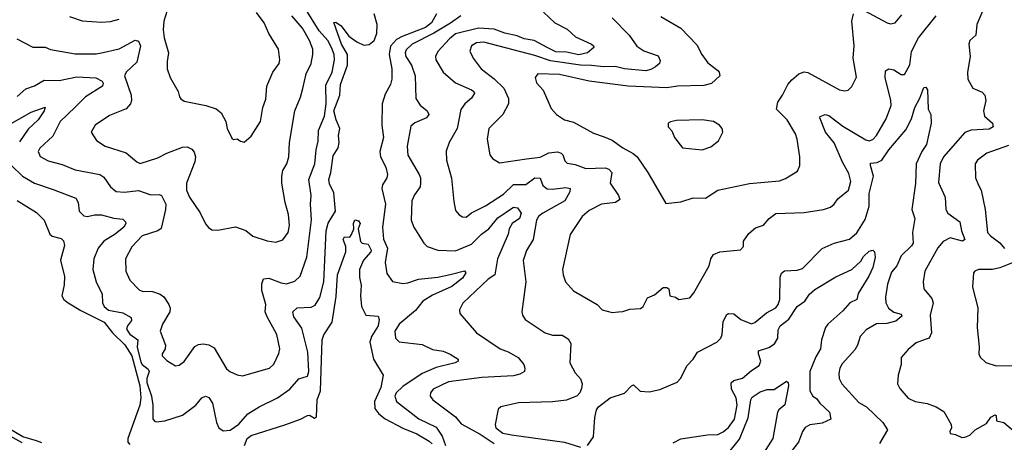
# Model space of a CAD drawing. Extents: x 1443846 to 1577407, y 839182 to 927291.
# Tile 330 of 535: x 1516000 to 1521592, y 873323 to 875723. Entities that reach past the tile are written whole.
import ezdxf

# ---------------------------------------------------------------- set-up
doc = ezdxf.new("R2010")
doc.units = 0

msp = doc.modelspace()

# ---------------------------------------------------------------- linework, layer by layer
at = {"layer": '0CON20XD'}
for points in [[(1515985, 875287.7), (1516035, 875330.7), (1516085, 875347.1), (1516139.5, 875380.5), (1516225, 875377.3), (1516325, 875398.1), (1516433.3, 875393.3), (1516468.6, 875375), (1516473.4, 875363.4), (1516469.5, 875345), (1516374.5, 875285), (1516315, 875226.4), (1516229.1, 875145), (1516187.6, 875062.4), (1516115, 874994.2), (1516105.6, 874975), (1516117, 874947), (1516161.3, 874921.3), (1516241.7, 874901.7), (1516315, 874870.8), (1516455, 874843.8), (1516478.4, 874828.4), (1516515, 874774.2), (1516547.6, 874747.6), (1516595, 874743.8), (1516675, 874753.6), (1516745, 874728.1), (1516795, 874730.9), (1516805.4, 874725), (1516829.2, 874675), (1516829.1, 874645), (1516802.9, 874537.1), (1516785, 874524.7), (1516695.7, 874495), (1516636.1, 874433.9), (1516601.5, 874365), (1516602.7, 874295), (1516625, 874244.2), (1516678.6, 874188.6), (1516695, 874181.8), (1516755, 874178.8), (1516797.1, 874165), (1516819.2, 874149.2), (1516846.5, 874105), (1516854.4, 874085), (1516853.3, 874065), (1516811.5, 873995), (1516798.6, 873955), (1516828.1, 873875), (1516826.7, 873853.3), (1516808.8, 873825), (1516810, 873815), (1516835, 873787.5), (1516885, 873757.5), (1516905, 873760.8), (1516935, 873782), (1516995, 873866.9), (1517015, 873878.6), (1517042.7, 873882.7), (1517075, 873877.5), (1517105, 873859.2), (1517175, 873741.2), (1517193.3, 873725), (1517235, 873706.7), (1517265, 873701.1), (1517419.2, 873745), (1517443.4, 873766.6), (1517471.4, 873828.6), (1517476.7, 873855), (1517460, 873935), (1517405.5, 874035.5), (1517394, 874065), (1517397.1, 874105), (1517374.6, 874185), (1517376, 874224), (1517385, 874252.5), (1517415, 874256.1), (1517485, 874228.8), (1517515, 874223.6), (1517562.4, 874237.6), (1517593.8, 874266.2), (1517631.6, 874375), (1517656.4, 874586.4), (1517650.7, 874675), (1517655.3, 874725.3), (1517642.7, 874815), (1517676.8, 874905), (1517684.6, 874985), (1517696, 875034), (1517696.7, 875093.3), (1517731.5, 875175), (1517741.4, 875245), (1517738.9, 875351.1), (1517774.5, 875424.5), (1517788.8, 875495), (1517785.2, 875525), (1517770.3, 875565), (1517749.2, 875605), (1517700.2, 875660.2), (1517624, 875785)], [(1516190.9, 874759.1), (1516319.1, 874709.1), (1516332.1, 874685), (1516337.8, 874635), (1516365, 874608.5), (1516385, 874605.4), (1516425.2, 874614.8), (1516465, 874614.7), (1516535, 874596.7), (1516585, 874591.2), (1516600.9, 874575), (1516602.3, 874565), (1516591.2, 874545), (1516542.8, 874505), (1516478.2, 874465), (1516446.2, 874425), (1516421.5, 874365), (1516415.5, 874305), (1516433.6, 874235), (1516468.9, 874165), (1516471.2, 874115), (1516480, 874095), (1516505, 874073.6), (1516585, 874058.6), (1516632.9, 874032.9), (1516634.7, 874015), (1516612.3, 873985), (1516606.1, 873965), (1516625, 873937.6), (1516670.8, 873905), (1516666.6, 873863.4), (1516688.9, 873778.9), (1516695.6, 873765), (1516729.1, 873739.1), (1516734.8, 873725), (1516721.9, 873685), (1516723, 873663), (1516748.3, 873585), (1516756, 873534), (1516756.2, 873456.2), (1516765, 873443.3), (1516775, 873438.8), (1516824.4, 873445.6), (1516925, 873476.9), (1517000, 873535), (1517035, 873575.8), (1517055.7, 873585.7), (1517075, 873578), (1517095, 873546), (1517116.9, 873435), (1517131.2, 873405), (1517155, 873388.8), (1517195, 873392.9), (1517245, 873425.8), (1517295.4, 873485), (1517360, 873525), (1517465, 873575.5), (1517534.7, 873625.3), (1517585, 873683.1), (1517635, 873699.4), (1517642.8, 873725), (1517636.7, 873835), (1517601.8, 873971.8), (1517557.1, 874035), (1517551.1, 874065), (1517575, 874086.2), (1517655, 874090), (1517677.8, 874102.2), (1517703.9, 874146.1), (1517727.3, 874235), (1517740.6, 874525), (1517752, 874568), (1517792.7, 874635), (1517785, 874740), (1517760.2, 874790.2), (1517755.1, 874815), (1517766.9, 874855), (1517780.1, 874949.9), (1517808.7, 874995), (1517814.3, 875025), (1517811.4, 875065), (1517818.4, 875105), (1517796.6, 875155), (1517784.1, 875205), (1517819, 875295), (1517822.9, 875355), (1517861, 875465), (1517861.6, 875525), (1517828.3, 875585), (1517785, 875707.5), (1517795, 875710), (1517825, 875688.2), (1517870.1, 875630.1), (1517915, 875596.8), (1517955, 875578.7), (1517985, 875581.8), (1518013.8, 875605), (1518027.5, 875645), (1518031.1, 875695), (1518013, 875757)], [(1516282.1, 875742.1), (1516355, 875716.5), (1516465, 875710), (1516515, 875712.9), (1516565, 875726.7)], [(1516838.2, 875775), (1516817.8, 875715), (1516815.4, 875664.6), (1516820.3, 875620.3), (1516845.4, 875535), (1516837.1, 875485), (1516838, 875445), (1516854.4, 875395), (1516899.2, 875315), (1516908, 875285), (1516915, 875273.3), (1516935, 875261.2), (1517056.4, 875236.4), (1517115, 875217.1), (1517144.6, 875194.6), (1517170.8, 875145), (1517178.5, 875105), (1517205, 875050), (1517215, 875043.3), (1517235, 875047.5), (1517255, 875032.5), (1517275, 875027.5), (1517315, 875062), (1517368.1, 875145), (1517380.4, 875225), (1517397.4, 875272.6), (1517403.6, 875345), (1517437.8, 875425), (1517473.1, 875475), (1517476.7, 875495), (1517470, 875555), (1517414.7, 875644.7), (1517388.2, 875705), (1517345, 875764.5)], [(1517607.3, 875332.7), (1517626.2, 875415), (1517656.2, 875475), (1517665.4, 875525), (1517664.5, 875555.5), (1517646.5, 875605), (1517605.3, 875675), (1517546.5, 875745)], [(1518367, 875757), (1518339.2, 875705), (1518305, 875677.9), (1518172.1, 875627.9), (1518140.2, 875609.8), (1518106.4, 875573.6), (1518098.1, 875525), (1518113.1, 875445), (1518114.1, 875385.9), (1518106.7, 875355), (1518075, 875300.8), (1518058.8, 875245), (1518055.8, 875125), (1518066.6, 875055), (1518044.7, 874974.7), (1518048.9, 874945), (1518079.6, 874885), (1518089.6, 874845), (1518084.7, 874825.3), (1518060.7, 874785), (1518057.2, 874765), (1518077.4, 874675), (1518059.7, 874545), (1518066.6, 874476.6), (1518089.6, 874425), (1518076.5, 874345), (1518085, 874282.5), (1518116.8, 874236.8), (1518175, 874224.5), (1518205, 874228.2), (1518265, 874249.6), (1518375, 874260.8), (1518444.1, 874275.9), (1518526.2, 874296.2), (1518533.1, 874285), (1518514.6, 874255), (1518455, 874208.2), (1518345, 874158.2), (1518288.6, 874125), (1518247.9, 874072.1), (1518154.6, 873995), (1518130.8, 873955), (1518134.5, 873915), (1518155, 873894.4), (1518285, 873879.4), (1518345, 873850.6), (1518405, 873840), (1518445, 873824.4), (1518490.8, 873795), (1518490, 873785), (1518473.8, 873775), (1518365, 873747.5), (1518285, 873713.5), (1518175, 873641.2), (1518137.7, 873605), (1518130.8, 873585), (1518139.5, 873555), (1518267.4, 873457.4), (1518365, 873408.7), (1518399.1, 873359.1), (1518418.3, 873305)], [(1518505, 875745.7), (1518447.3, 875702.7), (1518352.6, 875647.4), (1518229.6, 875585), (1518195, 875551.9), (1518188.9, 875535), (1518192.5, 875515), (1518225.2, 875465.2), (1518245.4, 875405), (1518250.5, 875275), (1518275, 875238.1), (1518314.2, 875205), (1518322.9, 875185), (1518310.8, 875165), (1518245, 875137.9), (1518221.9, 875118.1), (1518200.9, 875005), (1518203.9, 874953.9), (1518269.6, 874845), (1518276.5, 874825), (1518275.5, 874795), (1518275, 874773.8), (1518242.1, 874727.9), (1518227.3, 874695), (1518223.3, 874585), (1518237.8, 874545), (1518294.5, 874454.5), (1518314.6, 874434.6), (1518375, 874413.5), (1518475, 874410.7), (1518565, 874447.8), (1518623.1, 874505), (1518665, 874536.1), (1518715, 874598.8), (1518805, 874657.8), (1518827.9, 874655), (1518848.7, 874625), (1518839.3, 874595), (1518796.9, 874565), (1518779.1, 874535), (1518773.2, 874505), (1518713.3, 874365), (1518698.1, 874275), (1518659.9, 874250.1), (1518517.3, 874112.7), (1518497.1, 874075), (1518500, 874055), (1518594.4, 873945), (1518728.6, 873855), (1518775, 873836.9), (1518830, 873805), (1518862.5, 873765), (1518869.2, 873745), (1518866, 873725), (1518840.2, 873709.8), (1518805, 873701.5), (1518625, 873691.2), (1518435, 873666.5), (1518347.5, 873625), (1518333.3, 873605), (1518331.4, 873585), (1518345.7, 873565), (1518475, 873468), (1518508, 873428), (1518615, 873369.4), (1518695, 873316)], [(1518974.5, 875765), (1519039.1, 875705), (1519108.5, 875668.5), (1519157.1, 875625), (1519246.7, 875585), (1519258.8, 875575), (1519260, 875565), (1519224.4, 875535), (1519175, 875523.9), (1519105, 875539.4), (1519045, 875540.5), (1518996, 875566), (1518922.5, 875605), (1518865, 875614.1), (1518825, 875630.9), (1518755, 875645.7), (1518695, 875669.5), (1518605, 875675.6), (1518475, 875643.4), (1518440, 875615), (1518375, 875542.9), (1518362.3, 875515), (1518363.8, 875495), (1518405, 875424.4), (1518474.2, 875364.2), (1518565.7, 875325), (1518580, 875315), (1518583.3, 875305), (1518565, 875276.7), (1518528.1, 875245), (1518505, 875213.8), (1518483.8, 875106.2), (1518438.1, 875025), (1518422.6, 874977.4), (1518423.3, 874925), (1518452.8, 874822.8), (1518465, 874690), (1518475, 874638.8), (1518496.7, 874615), (1518515, 874604.2), (1518535, 874602), (1518565, 874627.1), (1518645, 874666.9), (1518747.8, 874732.2), (1518805, 874788.2), (1518875, 874787.1), (1518925.7, 874824.3), (1518955, 874822.5), (1518971.9, 874781.9), (1518995, 874762.1), (1519025, 874760.3), (1519100.9, 874770.9), (1519126.2, 874765), (1519124.5, 874745), (1519096.1, 874695), (1518970.8, 874625), (1518947.1, 874605), (1518935.4, 874585), (1518916.9, 874475), (1518878.4, 874411.6), (1518858.9, 874355), (1518874.5, 874235), (1518851.4, 874065), (1518855.8, 874045), (1518871.3, 874021.3), (1518985, 873945.6), (1519025, 873932.5), (1519081.2, 873931.2), (1519115, 873911.2), (1519130, 873885), (1519124.4, 873775), (1519155, 873718.8), (1519184.3, 873684.3), (1519194, 873655), (1519191.2, 873628.8), (1519181.2, 873605), (1519165, 873588), (1519105, 873563.6), (1519025, 873552.5), (1518833.4, 873546.6), (1518733.3, 873525), (1518717.7, 873512.3), (1518701.1, 873425), (1518704.6, 873405), (1518744.5, 873375), (1518793.8, 873365), (1519094.1, 873324.1), (1519185, 873296.7)], [(1519364.1, 875734.1), (1519461.2, 875635), (1519505, 875573.6), (1519545, 875546.1), (1519625, 875517.3), (1519638.2, 875491.8), (1519632.9, 875475), (1519610, 875455), (1519585, 875440.3), (1519555, 875433.3), (1519435, 875444.5), (1519382.4, 875457.6), (1519315, 875455.7), (1519247.6, 875462.4), (1519185, 875464.8), (1519015, 875488.8), (1518925, 875519.2), (1518635, 875594.7), (1518595, 875592), (1518565.6, 875575), (1518556.9, 875545), (1518574.6, 875504.6), (1518620, 875445), (1518695, 875386.9), (1518750, 875335), (1518776.2, 875275), (1518775.4, 875244.6), (1518744.4, 875185), (1518664.4, 875105), (1518654.4, 875045), (1518670.8, 874955), (1518685.7, 874935.7), (1518725, 874910.6), (1518877.5, 874932.5), (1518955, 874941.8), (1519005, 874967.5), (1519055, 874973.1), (1519075, 874965.5), (1519084.4, 874955), (1519095, 874921.2), (1519108.5, 874908.5), (1519155, 874901.5), (1519215, 874878.7), (1519325, 874882.8), (1519345, 874873.8), (1519362.7, 874855), (1519353.1, 874795), (1519400.9, 874725), (1519407.3, 874702.7), (1519384, 874686), (1519303.6, 874676.4), (1519235, 874638.9), (1519194.3, 874605), (1519126.2, 874503.8), (1519083.1, 874305), (1519085.7, 874275), (1519100, 874235), (1519145, 874184.3), (1519278.8, 874105), (1519307.5, 874075), (1519365, 874060), (1519400, 874065), (1519425, 874065.8), (1519465, 874078.9), (1519525, 874083.1), (1519540, 874095), (1519565, 874143.8), (1519605, 874160.8), (1519655, 874202), (1519675, 874203.3), (1519686.7, 874195), (1519692.5, 874155), (1519725, 874146.7), (1519744.1, 874134.1), (1519805, 874144), (1519828.3, 874171.7), (1519916, 874325), (1519925.7, 874365), (1519940.7, 874389.3), (1519975.6, 874404.4), (1520093.6, 874416.4), (1520110, 874435), (1520110, 874465), (1520141.3, 874508.7), (1520179.1, 874540.9), (1520225, 874556.2), (1520256.2, 874595), (1520295, 874622.5), (1520455, 874627.5), (1520565, 874644.5), (1520605, 874658.6), (1520626, 874675), (1520646.2, 874705), (1520706.7, 874755), (1520719.1, 874805), (1520709.4, 874850.6), (1520673.5, 874915), (1520624.7, 875024.7), (1520576.7, 875085), (1520544, 875165), (1520546, 875174), (1520575, 875184.4), (1520595, 875180), (1520675, 875118.2), (1520805, 875040.4), (1520825, 875036.2), (1520845, 875043.5), (1520865, 875065.6), (1520920.4, 875159.6), (1520948.8, 875235), (1520948.1, 875265), (1520914.7, 875395), (1520917.1, 875432.9), (1520935, 875444), (1520965, 875438.1), (1521005, 875411.9), (1521025, 875411.2), (1521055, 875466.2), (1521065, 875542.9), (1521105, 875619.4), (1521205.5, 875745)], [(1519640.6, 875740.6), (1519755.4, 875675.4), (1519845, 875581.2), (1519874, 875525), (1519908.8, 875478.8), (1519964.4, 875435), (1519973.1, 875425), (1519976.9, 875405), (1519929.3, 875360.7), (1519885, 875348.8), (1519735, 875345.2), (1519675, 875336.8), (1519455.9, 875345.9), (1519234.8, 875374.8), (1519065, 875411.2), (1518943.3, 875415), (1518928, 875395), (1518934.5, 875365), (1518973.7, 875323.7), (1519018.7, 875218.7), (1519048, 875185), (1519093.8, 875155), (1519145, 875141.4), (1519258.3, 875078.3), (1519318.7, 875058.7), (1519365, 875039.4), (1519424.7, 874994.7), (1519483.8, 874963.8), (1519507.1, 874945), (1519567.1, 874855), (1519669.5, 874679.5), (1519755, 874688), (1519825, 874711.1), (1519895, 874709.4), (1519965, 874755.8), (1520145, 874793.1), (1520315, 874808.5), (1520349.5, 874820.5), (1520417.9, 874862.1), (1520430, 874895), (1520430.6, 874945), (1520415.5, 875045), (1520405.8, 875074.2), (1520358.5, 875155), (1520298.5, 875215), (1520304.7, 875255.3), (1520332.7, 875295), (1520362.9, 875355), (1520385, 875382.2), (1520425, 875415.5), (1520455, 875426.7), (1520475, 875423.3), (1520655, 875324.2), (1520685, 875318.8), (1520705, 875323.3), (1520725.8, 875344.2), (1520752.3, 875397.7), (1520732.5, 875505), (1520739.5, 875575), (1520725.3, 875715), (1520735, 875756.9)], [(1520795, 875774.5), (1520926.2, 875705), (1520945, 875700.5), (1520971.2, 875705), (1521009.5, 875750.5)], [(1521470.3, 875775), (1521434.7, 875695), (1521429.4, 875635), (1521395.6, 875604.4), (1521390, 875585), (1521397.3, 875515), (1521382.6, 875425), (1521385.3, 875385), (1521413.5, 875333.5), (1521465, 875311.9), (1521481.4, 875295), (1521485.7, 875265), (1521473.3, 875205), (1521480, 875175), (1521524, 875135), (1521528.8, 875115), (1521505, 875101.8), (1521404, 875096), (1521368.1, 875081.9), (1521245.4, 874945), (1521227.1, 874905), (1521218, 874798), (1521255.5, 874715), (1521258.9, 874645), (1521271.4, 874625), (1521338.8, 874575), (1521348.8, 874525), (1521368.1, 874475), (1521355, 874464.6), (1521285, 874483.6), (1521245, 874463.3), (1521215, 874427.5), (1521139.4, 874295), (1521131.1, 874235), (1521135.5, 874195.5), (1521179.9, 874139.9), (1521187.9, 874115), (1521170.4, 874045), (1521178.8, 873945), (1521165, 873915.6), (1521142.3, 873907.7), (1521091.7, 873888.3), (1521045, 873850), (1521006, 873805), (1521005.7, 873764.3), (1520988, 873705), (1520985.8, 873655), (1520998.7, 873628.7), (1521045, 873574.4), (1521085, 873555.6), (1521153.1, 873543.1), (1521205.4, 873525.4), (1521248.7, 873498.7), (1521290, 873425), (1521292.5, 873405), (1521282.5, 873385), (1521283.9, 873373.9), (1521315, 873367.5), (1521350.7, 873350.7), (1521367.7, 873352.3), (1521395, 873364.3), (1521426, 873394), (1521489.6, 873430.4), (1521515, 873465.6), (1521539.5, 873479.5), (1521545.8, 873475), (1521547.5, 873445), (1521588.8, 873435), (1521685.4, 873355.4)], [(1515984, 875615), (1516075, 875566.9), (1516145, 875566.7), (1516175, 875554.3), (1516315, 875528.5), (1516435, 875529.6), (1516463.8, 875535), (1516565, 875557.2), (1516655, 875607.1), (1516675, 875601.2), (1516686.2, 875575), (1516665, 875481.1), (1516604.6, 875425), (1516594.6, 875405), (1516632.5, 875295), (1516634.4, 875265), (1516628.9, 875245), (1516605, 875216.9), (1516510.9, 875179.1), (1516428, 875125), (1516406, 875085), (1516436.3, 875036.3), (1516486.2, 875005), (1516605, 874967.9), (1516665, 874915.4), (1516685, 874907.1), (1516785, 874938.5), (1516835, 874965.4), (1516925, 874998.5), (1516951.5, 875001.5), (1516978.3, 874988.3), (1516991.4, 874971.4), (1516998.8, 874945), (1516994.1, 874915.9), (1516947.5, 874795), (1516946.7, 874755), (1516964.4, 874715), (1517025, 874626.2), (1517055, 874563.3), (1517072.3, 874542.3), (1517090.7, 874530.7), (1517125, 874528.8), (1517225, 874547.5), (1517285, 874525.8), (1517325, 874494.4), (1517405, 874466.9), (1517455, 874459.4), (1517495, 874473.1), (1517524.4, 874515), (1517532.9, 874555), (1517526.5, 874616.5), (1517507.3, 874685), (1517488.8, 874795), (1517489.6, 874835), (1517495, 874866.2), (1517516.5, 874905), (1517527.9, 874945), (1517532.7, 875025), (1517563.3, 875205), (1517595, 875283.3), (1517607.3, 875332.7)], [(1519225, 873304.4), (1519258.9, 873355), (1519266.6, 873463.4), (1519275, 873507.5), (1519286.7, 873525), (1519353.3, 873575), (1519435, 873602.5), (1519473.8, 873645), (1519485, 873650), (1519524.5, 873614.5), (1519575, 873610.8), (1519635, 873622.5), (1519734.3, 873665.7), (1519752, 873685), (1519790.3, 873759.7), (1519825, 873796.2), (1519848.8, 873835), (1519958.3, 873891.7), (1519982, 873915), (1519990, 873935), (1519995, 874010), (1520015, 874048.6), (1520025.5, 874054.5), (1520055, 874053.3), (1520095, 874020), (1520155, 873995.8), (1520175, 874004), (1520241.1, 874058.9), (1520295, 874087.8), (1520307.9, 874105), (1520316.2, 874135), (1520319.1, 874260.9), (1520325.5, 874284.5), (1520343, 874297), (1520415, 874301.1), (1520445, 874310.4), (1520556.5, 874423.5), (1520625.8, 874455), (1520712.2, 874477.8), (1520755, 874512.7), (1520801.4, 874588.6), (1520824.8, 874665), (1520824.1, 874735.9), (1520849.6, 874835), (1520831.2, 874895), (1520832.4, 874907.6), (1520868.7, 874911.3), (1520895.2, 874924.8), (1520936.2, 874985), (1521032.7, 875097.3), (1521065, 875160), (1521082.7, 875225), (1521112.2, 875277.8), (1521135, 875337.5), (1521145, 875340), (1521155.8, 875325), (1521158.8, 875215), (1521174.3, 875184.3), (1521175.7, 875135), (1521150.3, 875015), (1521123.7, 874975), (1521090.8, 874905), (1521087.3, 874792.7), (1521065.5, 874645), (1521083.5, 874595), (1521070, 874515), (1521073.6, 874455), (1521065, 874439.4), (1521005, 874381.4), (1520981.2, 874325), (1520951.3, 874288.7), (1520928.3, 874221.7), (1520916.6, 874146.6), (1520918.8, 874115), (1520934.8, 874084.8), (1520965, 874063.1), (1521005, 874050.8), (1521010.5, 874039.5), (1520975, 874011.9), (1520925, 873998.2), (1520865, 873996.7), (1520807.7, 873962.3), (1520772.9, 873925), (1520757.5, 873875), (1520742.1, 873847.9), (1520671.3, 873768.7), (1520657.8, 873745), (1520652.7, 873715), (1520654.5, 873685), (1520668.9, 873655), (1520765, 873549.4), (1520808.6, 873525), (1520902.5, 873435), (1520928.6, 873395), (1520883.7, 873316.3)], [(1515925, 875117.6), (1516065, 875198.5), (1516145, 875225.8), (1516138.8, 875205), (1516105, 875155.4), (1516048.6, 875101.4), (1515999.8, 875030.2)], [(1519875, 874984.3), (1519925, 875001.1), (1519969.2, 875035), (1519994, 875085), (1519990, 875105), (1519975, 875123.8), (1519940, 875145), (1519875, 875154.2), (1519729.5, 875150.5), (1519696.1, 875143.9), (1519682.5, 875135), (1519683.3, 875115), (1519702.7, 875092.7), (1519718, 875055), (1519765, 874996), (1519875, 874984.3)], [(1521615, 875009.2), (1521492.5, 874965), (1521440, 874925), (1521426.9, 874905), (1521427.5, 874825), (1521445, 874783.8), (1521459.4, 874755), (1521483.3, 874645), (1521496.7, 874515), (1521513.8, 874495), (1521565.9, 874455.9), (1521593.2, 874423.2)], [(1515953.8, 874895), (1516015.3, 874835.3), (1516084.7, 874794.7), (1516190.9, 874759.1)], [(1515985, 874696.7), (1516095, 874629.2), (1516138.6, 874585), (1516172.2, 874505), (1516185, 874493.6), (1516235, 874480.8), (1516248.3, 874468.3), (1516255, 874440), (1516231.5, 874358.5), (1516253.7, 874265), (1516252.1, 874217.9), (1516240.4, 874155), (1516251.5, 874135), (1516275.6, 874115), (1516347.5, 874072.5), (1516479.7, 874005), (1516528.1, 873945), (1516597.7, 873877.7), (1516637.6, 873815), (1516683.1, 873645), (1516688.9, 873575), (1516681.8, 873535), (1516613.9, 873345), (1516613.7, 873325), (1516625, 873310)], [(1517276.1, 873306.1), (1517291.4, 873345), (1517315, 873361.4), (1517505, 873421.9), (1517595.3, 873454.7), (1517635, 873475.7), (1517645, 873478.1), (1517675, 873461.2), (1517685, 873467.5), (1517689.4, 873565), (1517708.5, 873615), (1517717.6, 873905), (1517727.2, 873932.8), (1517774.2, 874005.8), (1517798.2, 874151.8), (1517804.1, 874275), (1517851.8, 874405), (1517851.4, 874435), (1517836.7, 874475), (1517845, 874490), (1517875, 874487.5), (1517885, 874502.5), (1517897.5, 874535), (1517895.6, 874565), (1517903, 874587), (1517925, 874580.6), (1517933.3, 874565), (1517921.4, 874535), (1517935, 874463.8), (1517945, 874454), (1517979.3, 874449.3), (1517996.7, 874415), (1517994, 874405), (1517951.8, 874358.2), (1517930.4, 874305), (1517929.8, 874259.8), (1517939.5, 874215), (1517934.7, 874155.3), (1517941.3, 874095), (1517965, 874045.6), (1518035, 874040), (1518041.4, 874021.4), (1518035.3, 873985), (1517998.2, 873925), (1517987.7, 873892.3), (1518009.2, 873795), (1518064.2, 873704.2), (1518051.3, 873635), (1518015.8, 873555), (1518016.5, 873515), (1518038.9, 873485), (1518075.8, 873455.8), (1518175, 873404.3), (1518255, 873371.6), (1518325, 873330.6), (1518341.6, 873315)], [(1520307.7, 873962.3), (1520318.6, 873985), (1520367.2, 874022.8), (1520415, 874094.5), (1520458.5, 874125), (1520484.5, 874165), (1520515, 874191.1), (1520635, 874263.3), (1520725, 874304.2), (1520777.2, 874352.8), (1520792.3, 874377.7), (1520825, 874409.6), (1520844.6, 874414.6), (1520853.5, 874405), (1520857.3, 874375), (1520845, 874316), (1520822.7, 874267.3), (1520761.9, 874168.1), (1520753.3, 874135), (1520715, 874115.6), (1520675, 874070.5), (1520589.2, 873995), (1520575.3, 873975), (1520552.9, 873905), (1520548, 873855), (1520520.7, 873809.3), (1520488.1, 873725), (1520486.4, 873615), (1520505, 873584.6), (1520525, 873571.5), (1520543.5, 873545), (1520599.2, 873495), (1520605.8, 873455), (1520557, 873433), (1520486.9, 873423.1), (1520461.6, 873408.4), (1520444.7, 873385.3), (1520422.1, 873325), (1520359.5, 873245)], [(1521641.9, 874345), (1521565.2, 874314.8), (1521525, 874305.3), (1521445, 874304.4), (1521423.3, 874295), (1521416, 874285), (1521410.8, 874205), (1521442.1, 874087.9), (1521438, 873975), (1521448.8, 873865), (1521446, 873825), (1521455, 873806.7), (1521486.4, 873776.4), (1521545, 873757.5), (1521645, 873758.9)], [(1519710.5, 873319.5), (1519755, 873342.9), (1519905.5, 873365.5), (1519965, 873367.9), (1519995, 873382.9), (1520025, 873407.5), (1520059.2, 873455), (1520075.3, 873535), (1520069.7, 873575), (1520042.2, 873625), (1520039.6, 873660.4), (1520055, 873673.6), (1520105, 873687.5), (1520155, 873730.6), (1520200.2, 873759.8), (1520209.1, 873785), (1520195.4, 873825), (1520196.6, 873843.4), (1520255, 873861.1), (1520286.6, 873883.4), (1520305, 873914.2), (1520307.7, 873962.3)], [(1520002.1, 873235), (1520088.1, 873341.9), (1520137.4, 873462.6), (1520152.4, 873565), (1520159.9, 873580.1), (1520205, 873609.2), (1520245, 873623.1), (1520285, 873624), (1520355, 873670), (1520365, 873663.3), (1520366, 873645), (1520344.5, 873535.5), (1520311.5, 873508.5), (1520304.3, 873495), (1520277.1, 873345), (1520187.9, 873205)], [(1516015, 873320.5), (1515915.7, 873375)], [(1516095, 873331.8), (1516017.5, 873355), (1515925, 873409.1)], [(1516125, 873320.2), (1516095, 873331.8)]]:
    msp.add_lwpolyline(points, dxfattribs=at)

doc.saveas('drawing.dxf')
